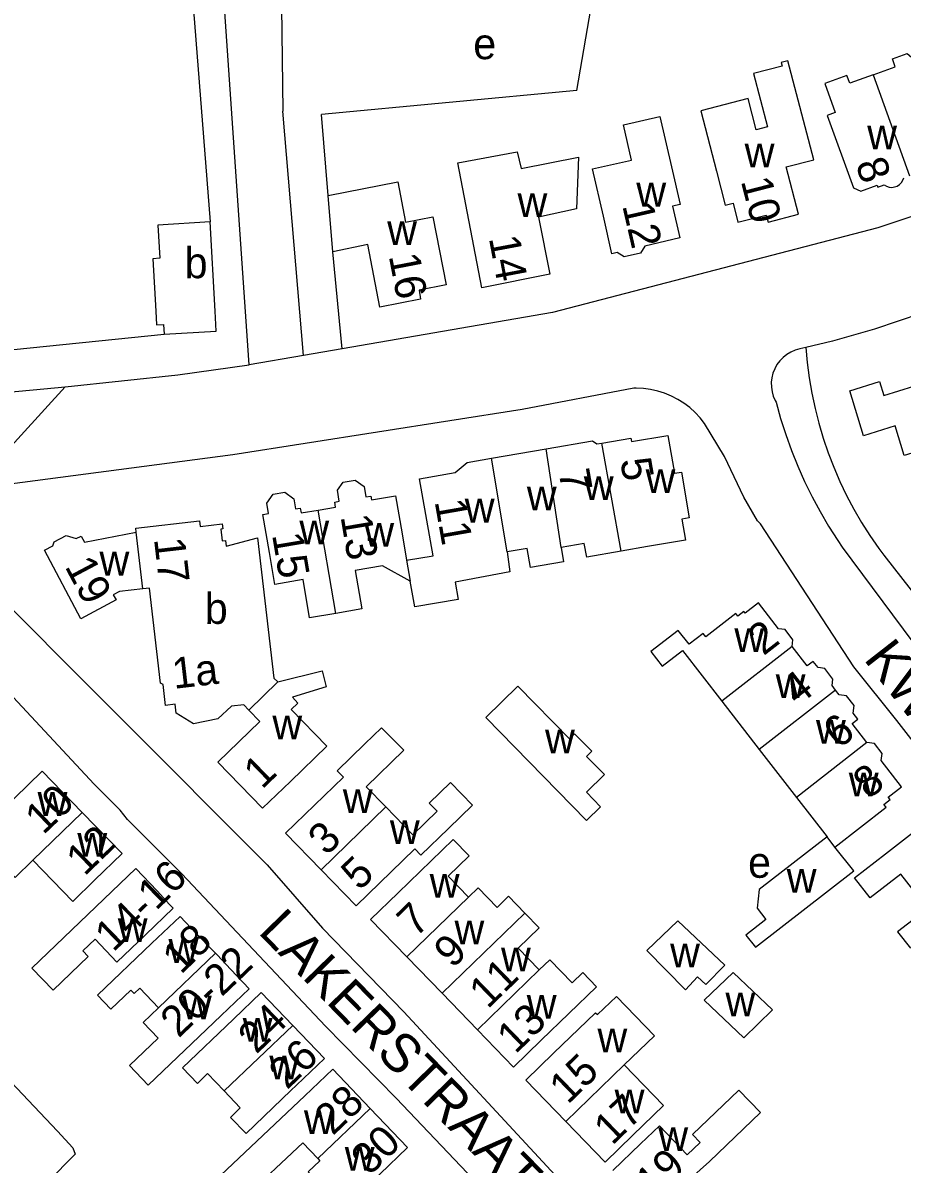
# Model space of a CAD drawing. Extents: x 161775 to 163181, y 382878 to 383925.
# Drawn here: x 162131.9 to 162245.9, y 383389.4 to 383537.4 of the extents above; entities that cross this region are included whole.
import ezdxf

# ---------------------------------------------------------------- set-up
doc = ezdxf.new("R2010")
doc.units = 0
for name, color, linetype in [('BLT_Basislijn', 7, 'Continuous'), ('BLT_Bebouwing', 7, 'Continuous'), ('BLT_Centroide', 7, 'Continuous'), ('BLT_Huisnummer', 7, 'Continuous'), ('BLT_Huisnummer_ tussenligend', 7, 'Continuous'), ('BLT_Huisnummer_reeks', 7, 'Continuous'), ('BLT_Onderverdeling_panden', 7, 'Continuous'), ('BLT_Straatnaam', 7, 'Continuous'), ('BLT_Vlakafsluiter', 7, 'Continuous')]:
    doc.layers.add(name, color=color, linetype=linetype)

msp = doc.modelspace()

# ---------------------------------------------------------------- linework, layer by layer
at = {"layer": 'BLT_Basislijn'}
for p, q in [((162161.28, 383493.04), (162155.64, 383574.02)), ((162153.52, 383545.68), (162156.18, 383511.56)), ((162203.76, 383528.62), (162206.79, 383546.32)), ((162203.76, 383528.62), (162170.63, 383525.48)), ((162168.3, 383494.25), (162165.64, 383525.92)), ((162171.51, 383514.99), (162170.63, 383525.48)), ((162173.33, 383495.12), (162172.1, 383507.69)), ((162236.93, 383496.1), (162233.47, 383495.28)), ((162173.33, 383495.12), (162168.3, 383494.25)), ((162233.47, 383495.28), (162232.66, 383495.09)), ((162168.3, 383494.25), (162161.28, 383493.04)), ((162063.18, 383483.44), (162137.41, 383490.17)), ((162243.58, 383468.34), (162257.44, 383450.49))]:
    msp.add_line(p, q, dxfattribs=at)
for points in [[(162187.22, 383547.07), (162187.13, 383542.85), (162165.4, 383542.85), (162165.64, 383525.92)], [(162252.51, 383514.02), (162242.81, 383510.8), (162200.59, 383499.82), (162173.33, 383495.12)], [(162273.61, 383509.59), (162254.64, 383501.81), (162242.36, 383497.67), (162236.93, 383496.1)], [(162106.37, 383492.55), (162106.96, 383492.6), (162150.23, 383497)], [(162232.66, 383495.09), (162232.07, 383494.93), (162231.51, 383494.68), (162230.99, 383494.37), (162230.51, 383493.99), (162230.08, 383493.56), (162229.71, 383493.07), (162229.42, 383492.53), (162229.19, 383491.96), (162229.04, 383491.37), (162228.97, 383490.77), (162228.98, 383490.15), (162229.07, 383489.55), (162229.23, 383488.96), (162229.47, 383488.4), (162229.59, 383488.19)], [(162233.47, 383495.28), (162233.64, 383493.33), (162233.9, 383491.34), (162234.24, 383489.36), (162234.65, 383487.39), (162235.14, 383485.45), (162235.71, 383483.52), (162236.36, 383481.62), (162237.08, 383479.75), (162237.87, 383477.9), (162238.74, 383476.09), (162239.68, 383474.32), (162240.69, 383472.58), (162241.77, 383470.89), (162242.91, 383469.24), (162243.58, 383468.34)], [(162137.41, 383490.17), (162152.02, 383491.73), (162161.28, 383493.04)], [(162211.14, 383490.01), (162196.65, 383487.24), (162159.15, 383481.38), (162125.25, 383476.9)], [(162220.33, 383485.43), (162219.74, 383486.17), (162219.1, 383486.86), (162218.39, 383487.49), (162217.64, 383488.05), (162216.84, 383488.56), (162216.01, 383488.99), (162215.14, 383489.35), (162214.24, 383489.63), (162213.32, 383489.84), (162212.38, 383489.97), (162211.44, 383490.01), (162211.14, 383490.01)], [(162229.59, 383488.19), (162230.18, 383486.08), (162230.85, 383484), (162231.59, 383481.94), (162232.41, 383479.91), (162233.3, 383477.91), (162234.26, 383475.94), (162235.3, 383474.01), (162236.4, 383472.12), (162237.58, 383470.27), (162238.17, 383469.4)], [(162293.29, 383380.14), (162293.99, 383381.32), (162293.95, 383383.24), (162293.41, 383385.33), (162283.4, 383398.43), (162267.54, 383418.26), (162245.25, 383446.93), (162239.66, 383453.86), (162227.59, 383472.44), (162227.17, 383472.83), (162225.4, 383475.88), (162222.91, 383481.13), (162220.33, 383485.43)], [(162125.25, 383476.9), (162123.02, 383475.95), (162121.82, 383474.13), (162121.64, 383471.58), (162122.43, 383469.75), (162125.33, 383466.48), (162163.61, 383428.2), (162170.77, 383419.99), (162181.31, 383409.13), (162201.49, 383387.36), (162220.16, 383368.12), (162237.6, 383349.53), (162241.27, 383346.24)], [(162234.37, 383341.1), (162200.53, 383376.54), (162198.79, 383378.55), (162180.32, 383397.96), (162171.16, 383407.28), (162152.54, 383427.04), (162145.46, 383434.09), (162144.51, 383435.3), (162141.14, 383438.66), (162128.28, 383452.45), (162114.65, 383465.76), (162108.97, 383469.83), (162104.5, 383472.05), (162097.57, 383474.16), (162097.57, 383474.32), (162092.85, 383474.91), (162089.56, 383474.77), (162025.83, 383467.96), (162025.67, 383467.75)], [(162238.17, 383469.4), (162261.76, 383437.67), (162293.01, 383398.01)], [(162114.43, 383407.55), (162118.99, 383411.97), (162119.75, 383411.23), (162136.39, 383393.66), (162138.37, 383391.5), (162138.68, 383390.7), (162113.58, 383365.34)]]:
    msp.add_lwpolyline(points, dxfattribs=at)
at = {"layer": 'BLT_Bebouwing'}
for p, q in [((162192.68, 383480.92), (162199.79, 383482.14)), ((162222.54, 383449.45), (162227.41, 383443.17)), ((162227.41, 383443.17), (162232.22, 383436.96)), ((162232.22, 383436.96), (162236.2, 383431.82)), ((162175.12, 383422.89), (162170.58, 383427.58)), ((162181.7, 383416.28), (162177.01, 383421.12)), ((162186.27, 383411.56), (162181.7, 383416.28)), ((162190.85, 383406.83), (162186.27, 383411.56)), ((162195.54, 383401.99), (162190.85, 383406.83)), ((162213.81, 383406.03), (162209.9, 383402.28)), ((162202.32, 383394.94), (162197.14, 383400.29)), ((162207.43, 383389.67), (162202.32, 383394.94))]:
    msp.add_line(p, q, dxfattribs=at)
for points in [[(162242.18, 383530.65), (162245.04, 383531.68), (162244.68, 383532.69), (162246.59, 383533.38), (162248.34, 383531.91), (162249.03, 383529.98), (162250.02, 383530.33), (162250.51, 383528.97), (162253.48, 383520.96), (162253.05, 383520.04), (162250.92, 383519.27), (162251.01, 383519.02), (162250.23, 383518.74)], [(162232.49, 383512.55), (162230.9, 383518.7), (162234.48, 383519.61), (162231.12, 383532.44), (162230.25, 383532.22), (162230.37, 383531.75), (162226.67, 383530.79), (162228.47, 383523.87), (162227.03, 383523.49), (162225.97, 383527.55), (162219.84, 383525.95), (162221.86, 383518.14), (162222.99, 383513.75), (162224.01, 383514.01), (162224.65, 383511.52), (162228.31, 383512.46), (162228.55, 383511.54), (162232.49, 383512.55)], [(162242.18, 383530.65), (162239.15, 383529.55), (162238.79, 383530.54), (162235.91, 383529.5), (162237.27, 383525.74), (162236.23, 383525.36), (162239.62, 383515.98), (162240.57, 383515.54), (162242.72, 383516.31), (162242.81, 383516.07), (162243.6, 383516.36)], [(162214.53, 383525.21), (162216.02, 383518.69), (162217.14, 383513.82), (162216.17, 383513.6), (162217.12, 383509.48), (162212.59, 383508.44), (162212.01, 383507.52), (162209.88, 383507.03), (162209, 383507.59), (162208.31, 383507.43), (162207.19, 383512.3), (162205.79, 383518.43), (162210.83, 383519.59), (162209.79, 383524.13), (162214.53, 383525.21)], [(162196, 383520.67), (162196.54, 383518.51), (162203.96, 383519.95), (162203.69, 383513.24), (162198.79, 383512.16), (162200.24, 383504.8), (162191.45, 383503.03), (162188.31, 383519.24), (162196, 383520.67)], [(162243.6, 383516.36), (162243.91, 383516.18), (162244.26, 383516.07), (162244.62, 383516.04), (162244.97, 383516.1), (162245.31, 383516.22), (162245.61, 383516.42), (162245.86, 383516.69), (162246.05, 383516.99), (162246.14, 383517.26)], [(162171.51, 383514.99), (162180.54, 383516.75), (162181.55, 383511.54), (162185.09, 383512.22), (162186.8, 383503.39), (162183.3, 383502.7), (162183.5, 383501.53), (162178.21, 383500.51), (162176.65, 383508.64), (162172.1, 383507.69)], [(162172.1, 383507.69), (162171.51, 383514.99)], [(162156.18, 383511.56), (162149.41, 383511.15), (162149.67, 383506.85), (162148.77, 383506.79), (162149.15, 383500), (162149.25, 383498.23), (162150.15, 383498.28), (162150.23, 383497)], [(162150.23, 383497), (162157, 383497.42), (162156.85, 383500), (162156.18, 383511.56)], [(162258.07, 383486.4), (162252.32, 383484.64), (162252.73, 383483.27), (162246.19, 383481.27), (162245.02, 383485.12), (162240.93, 383483.84), (162239.16, 383489.68), (162243.01, 383490.89), (162243.56, 383489.07), (162249.4, 383490.88), (162248.36, 383494.35), (162251.05, 383495.19), (162250.8, 383495.99), (162253.2, 383497.49), (162254.57, 383497.92)], [(162199.79, 383482.14), (162205.78, 383483.18), (162206.35, 383482.78), (162207.01, 383482.89)], [(162207.01, 383482.89), (162210.77, 383483.54), (162210.85, 383483.08), (162215.57, 383483.89), (162216.41, 383478.98), (162217.31, 383479.13), (162218.33, 383473.2), (162217.38, 383473.03), (162217.85, 383470.32), (162212.92, 383469.47), (162209.52, 383468.88)], [(162185.1, 383468.27), (162183.37, 383478.27), (162187.98, 383479.06), (162189.55, 383480.37), (162192.68, 383480.92)], [(162170.22, 383474.2), (162172.47, 383474.58), (162172.35, 383475.25), (162172.94, 383475.35), (162172.7, 383476.77), (162173.45, 383477.82), (162175.01, 383478.08), (162176.18, 383477.25), (162176.4, 383475.91), (162177.02, 383476.01), (162177.11, 383475.52), (162180.24, 383476.05), (162181.08, 383471.12), (162181.66, 383467.69)], [(162172.48, 383460.8), (162169.09, 383460.24), (162168.25, 383465.19), (162164.57, 383464.57), (162163.88, 383468.7), (162163.05, 383473.65), (162163.75, 383473.77), (162163.53, 383475.08), (162164.37, 383476.25), (162165.87, 383476.51), (162167.04, 383475.68), (162167.26, 383474.36), (162167.88, 383474.46), (162167.99, 383473.83), (162170.22, 383474.2)], [(162146.6, 383471.33), (162146.54, 383471.86), (162154.82, 383472.82), (162154.9, 383472.07), (162157.77, 383472.4), (162157.85, 383471.77), (162157.59, 383471.74), (162157.77, 383470.22), (162158.17, 383470.27), (162158.26, 383469.52), (162162.36, 383470.61), (162164.46, 383452.4), (162164.98, 383451.93)], [(162147.45, 383463.99), (162144.44, 383463.64), (162143.64, 383463.22), (162143.99, 383462.55), (162139.41, 383460.12), (162134.72, 383468.99), (162135.81, 383469.56), (162135.97, 383470.09), (162137.51, 383470.91), (162138.84, 383470.5), (162139.48, 383470.84), (162139.9, 383470.04), (162146.6, 383471.33)], [(162209.52, 383468.88), (162205.03, 383468.1), (162204.72, 383469.87), (162201.74, 383469.35)], [(162181.66, 383467.69), (162185.1, 383468.27)], [(162194.74, 383468.78), (162195.08, 383466.2), (162187.97, 383464.85)], [(162201.74, 383469.35), (162202.02, 383467.51), (162197.75, 383466.77), (162197.32, 383469.23), (162194.74, 383468.78)], [(162182.16, 383464.99), (162178.54, 383466.98), (162175.02, 383466.38), (162175.87, 383461.38), (162172.48, 383460.8)], [(162161.2, 383448.28), (162160.56, 383448.97), (162158.98, 383448.79), (162157.21, 383447.12), (162154.03, 383446.48), (162151.81, 383447.87), (162151.67, 383449.03), (162150.4, 383448.88), (162150.09, 383451.6), (162149.74, 383451.75), (162148.32, 383464.09), (162147.45, 383463.99)], [(162187.97, 383464.85), (162188.36, 383462.59), (162182.73, 383461.64), (162182.16, 383464.99)], [(162231.66, 383456.52), (162231.77, 383457.39), (162230.75, 383458.71), (162229.92, 383458.82), (162227.32, 383462.17), (162225.57, 383460.82), (162225.39, 383461.05), (162224.64, 383460.46), (162224.39, 383460.78), (162220.5, 383457.76), (162220.15, 383458.22), (162218.31, 383456.8), (162216.91, 383458.6), (162213.35, 383455.85), (162214.82, 383453.95), (162217.47, 383456), (162222.54, 383449.45)], [(162237.32, 383450.84), (162236.86, 383451.44), (162236.97, 383452.29), (162235.9, 383453.67), (162235.03, 383453.78), (162234.4, 383454.59), (162233.62, 383453.99), (162231.66, 383456.52)], [(162164.98, 383451.93), (162170.71, 383453.37), (162171.23, 383451.28), (162166.86, 383449.93), (162167.59, 383449.18), (162166.71, 383448.33), (162171.31, 383443.58), (162166.6, 383439.02), (162163.01, 383435.54), (162157.21, 383441.53), (162162.65, 383446.79), (162161.2, 383448.28)], [(162191.95, 383447.29), (162196.1, 383451.36), (162202.79, 383444.55), (162203.46, 383445.21), (162205.7, 383442.93), (162205.02, 383442.26), (162207.35, 383439.9), (162205.02, 383437.61), (162206.84, 383435.75), (162205.01, 383433.96), (162191.95, 383447.29)], [(162241.36, 383444.05), (162239.44, 383446.53), (162240.18, 383447.11), (162239.57, 383447.88), (162239.7, 383448.86), (162238.71, 383450.13), (162237.78, 383450.25), (162237.32, 383450.84)], [(162170.58, 383427.58), (162165.99, 383432.32), (162173.48, 383439.57), (162172.67, 383440.4), (162176.26, 383443.88), (162178.43, 383445.99), (162181.3, 383443.07), (162176.42, 383438.34), (162178.97, 383435.71)], [(162237.22, 383430.51), (162243.87, 383435.68), (162243.58, 383436.05), (162244.38, 383436.67), (162244.13, 383437), (162245.84, 383438.33), (162243.21, 383441.73), (162243.33, 383442.65), (162242.35, 383443.92), (162241.36, 383444.05)], [(162133.2, 383428.81), (162130.9, 383426.57), (162127.97, 383429.59), (162130.28, 383431.83), (162128.04, 383434.14), (162130.84, 383436.86), (162134.43, 383440.34), (162139.6, 383435.01)], [(162175.12, 383422.89), (162182.74, 383430.27), (162183.52, 383429.46), (162187.11, 383432.93), (162190.23, 383435.95), (162187.36, 383438.9), (162184.59, 383436.22), (162185.63, 383435.15), (162182.47, 383432.09), (162178.97, 383435.71)], [(162139.6, 383435.01), (162144.77, 383429.68), (162141.18, 383426.2), (162138.37, 383423.47), (162133.2, 383428.81)], [(162247.31, 383424.99), (162245.76, 383426.99), (162241.8, 383423.93), (162239.78, 383426.54), (162243.78, 383429.64), (162246.5, 383431.74), (162250.45, 383434.8), (162254.02, 383430.19)], [(162177.01, 383421.12), (162180.57, 383424.57), (162187.73, 383431.5), (162189.79, 383429.38), (162187.06, 383426.74), (162189.69, 383424.02)], [(162236.2, 383431.82), (162227.4, 383425), (162227.12, 383422.61), (162228.27, 383421.12), (162225.68, 383419.11), (162226.91, 383417.53), (162239.69, 383427.44), (162237.22, 383430.51)], [(162147.8, 383419.12), (162144.11, 383415.59), (162141.27, 383418.56), (162139.7, 383417.06), (162140.4, 383416.33), (162135.82, 383411.95), (162133.07, 383414.82), (162146.57, 383427.74), (162149.34, 383424.84), (162150.93, 383423.08), (162151.42, 383422.58), (162147.8, 383419.12)], [(162189.69, 383424.02), (162190.94, 383425.23), (162193.4, 383422.68), (162194.9, 383424.13), (162197.01, 383421.95)], [(162247.31, 383424.99), (162249.22, 383422.52), (162245.36, 383419.53), (162247.04, 383417.4)], [(162156.89, 383416.74), (162156.54, 383417.1), (162154.45, 383419.27), (162152.29, 383421.53), (162148.64, 383418.04), (162141.6, 383411.3), (162143.32, 383409.5), (162145.9, 383411.97), (162146.34, 383411.51), (162147.08, 383412.21), (162149.51, 383409.67)], [(162197.01, 383421.95), (162198.88, 383420.02), (162196.16, 383417.39), (162198.87, 383414.59)], [(162149.51, 383409.67), (162147.52, 383407.76), (162149.46, 383405.73), (162145.75, 383402.18), (162148.18, 383399.65), (162157.62, 383408.69), (162161.24, 383412.15), (162158.87, 383414.63), (162157.1, 383416.52), (162156.89, 383416.74)], [(162198.87, 383414.59), (162200.24, 383415.91), (162203.14, 383412.91), (162204.51, 383414.24), (162206.29, 383412.4), (162199.13, 383405.47), (162195.54, 383401.99)], [(162166.91, 383407.4), (162162.83, 383411.66), (162159.22, 383408.21), (162152.61, 383401.88), (162154.54, 383399.87), (162155.86, 383401.14), (162158.02, 383398.89)], [(162206.18, 383409.04), (162206.42, 383408.82), (162208.88, 383411.13), (162213.81, 383406.03)], [(162197.14, 383400.29), (162200.74, 383403.77), (162206.18, 383409.04)], [(162166.91, 383407.4), (162171.03, 383403.1), (162167.41, 383399.65), (162166.68, 383398.95), (162160.85, 383393.36), (162158.82, 383395.47), (162160.11, 383396.7), (162158.02, 383398.89)], [(162176.95, 383396.62), (162172.09, 383401.7), (162168.48, 383398.24), (162157.57, 383387.97), (162160.49, 383384.91), (162168.2, 383392.17), (162170.15, 383390.12)], [(162209.9, 383402.28), (162215.01, 383397), (162211.02, 383393.14), (162207.43, 383389.67)], [(162213.78, 383383.32), (162217.34, 383386.51), (162220.95, 383389.74), (162227.56, 383396.09), (162224.76, 383399), (162218.76, 383393.24), (162219.75, 383392.2), (162218.08, 383390.6), (162214.46, 383394.37), (162212.03, 383392.04), (162208.42, 383388.58)], [(162170.15, 383390.12), (162170.41, 383389.84), (162168.89, 383388.41), (162170.72, 383386.44), (162167.47, 383383.37), (162170.18, 383380.53), (162178.2, 383388.09), (162181.81, 383391.54), (162176.95, 383396.62)]]:
    msp.add_lwpolyline(points, dxfattribs=at)
for points in [[(162216.86, 383420.93), (162212.82, 383417.09), (162217.84, 383412), (162219.39, 383413.7), (162220.5, 383412.68), (162222.95, 383415.22)], [(162229.15, 383409.42), (162224.04, 383414.24), (162220.27, 383410.67), (162225.41, 383405.8)]]:
    msp.add_lwpolyline(points, close=True, dxfattribs=at)
at = {"layer": 'BLT_Onderverdeling_panden'}
for p, q in [((162242.18, 383530.65), (162246.9, 383517.54)), ((162209.52, 383468.88), (162207.01, 383482.89)), ((162201.74, 383469.35), (162199.79, 383482.14)), ((162172.48, 383460.8), (162170.22, 383474.2)), ((162147.45, 383463.99), (162146.6, 383471.33)), ((162181.66, 383467.69), (162182.16, 383464.99)), ((162231.66, 383456.52), (162222.54, 383449.45)), ((162164.98, 383451.93), (162161.2, 383448.28)), ((162237.32, 383450.84), (162227.41, 383443.17)), ((162241.36, 383444.05), (162232.22, 383436.96)), ((162178.97, 383435.71), (162170.58, 383427.58)), ((162139.6, 383435.01), (162133.2, 383428.81)), ((162237.22, 383430.51), (162236.2, 383431.82)), ((162189.69, 383424.02), (162181.7, 383416.28)), ((162197.01, 383421.95), (162186.27, 383411.56)), ((162156.89, 383416.74), (162149.51, 383409.67)), ((162198.87, 383414.59), (162190.85, 383406.83)), ((162166.91, 383407.4), (162158.02, 383398.89)), ((162209.9, 383402.28), (162202.32, 383394.94)), ((162176.95, 383396.62), (162170.15, 383390.12))]:
    msp.add_line(p, q, dxfattribs=at)
msp.add_lwpolyline([(162194.74, 383468.78), (162192.68, 383480.92)], dxfattribs=at)
at = {"layer": 'BLT_Vlakafsluiter'}
msp.add_line((162137.41, 383490.17), (162125.25, 383476.9), dxfattribs=at)

# ---------------------------------------------------------------- texts
at = {"layer": 'BLT_Centroide'}
for s, p in [('e', (162190.32, 383532.66)), ('w', (162241.41, 383520.98)), ('w', (162225.52, 383518.62)), ('w', (162211.47, 383513.56)), ('w', (162196.06, 383512.2)), ('w', (162179.16, 383508.58)), ('b', (162152.89, 383504.27)), ('w', (162204.66, 383475.5)), ('w', (162212.67, 383476.42)), ('w', (162197.27, 383474.17)), ('w', (162189.22, 383472.59)), ('w', (162167.77, 383469.77)), ('w', (162176.19, 383469.44)), ('w', (162141.85, 383465.72)), ('b', (162155.5, 383459.45)), ('w', (162224.18, 383455.81)), ('w', (162229.54, 383449.84)), ('w', (162164.27, 383444.48)), ('w', (162234.77, 383443.91)), ('w', (162199.63, 383442.66)), ('w', (162239.02, 383437.08)), ('w', (162133.82, 383434.56)), ('w', (162173.41, 383434.91)), ('w', (162179.51, 383430.91)), ('w', (162138.98, 383429.25)), ('e', (162225.96, 383426.53)), ('w', (162184.67, 383423.94)), ('w', (162230.97, 383424.58)), ('w', (162144.22, 383418.22)), ('w', (162187.89, 383417.91)), ('w', (162150.8, 383415.5)), ('w', (162215.85, 383414.92)), ('w', (162193.92, 383414.41)), ('w', (162152.54, 383408.19)), ('w', (162197.26, 383408.25)), ('w', (162223.03, 383408.56)), ('w', (162160.42, 383405.28)), ('w', (162206.43, 383403.91)), ('w', (162163.88, 383400.38)), ('w', (162208.66, 383395.97)), ('w', (162168.36, 383393.31)), ('w', (162214.32, 383391.09)), ('w', (162173.66, 383388.56))]:
    msp.add_text(s, height=4, dxfattribs=at).set_placement(p)
at = {"layer": 'BLT_Huisnummer'}
for s, rotation, p in [('8', 289.8462, (162239.84, 383519.08)), ('10', 284.4316, (162225, 383516.88)), ('12', 282.919, (162209.63, 383513.69)), ('14', 280.671, (162192.33, 383509.48)), ('16', 280.8623, (162179.35, 383507.16)), ('5', 279.9122, (162209.36, 383480.68)), ('7', 279.9122, (162201.37, 383479.21)), ('11', 279.9133, (162185.3, 383475.33)), ('15', 279.55, (162164.22, 383471)), ('19', 297.8967, (162137.29, 383466.9)), ('2', 37.767, (162227.95, 383455.24)), ('6', 37.7685, (162237.72, 383443.15)), ('1', 44.0682, (162162.93, 383437.92)), ('8', 37.7685, (162241.58, 383436.64)), ('10', 43.7232, (162134.55, 383432)), ('12', 44.1166, (162139.91, 383426.66)), ('5', 44.0804, (162175.57, 383424.75)), ('7', 44.0783, (162182.84, 383418.69)), ('18', 44.1137, (162152.4, 383413.9)), ('9', 44.0783, (162187.62, 383414.67)), ('24', 43.7439, (162162.18, 383403.58)), ('13', 44.0682, (162195.78, 383403.59)), ('26', 43.7439, (162166.17, 383398.97)), ('15', 44.0682, (162202.57, 383397.05)), ('28', 43.7356, (162172.1, 383393.01)), ('17', 44.0682, (162208.34, 383391.75)), ('30', 43.7356, (162176.86, 383387.82)), ('19', 41.8467, (162213.59, 383384.82))]:
    msp.add_text(s, height=4, rotation=rotation, dxfattribs=at).set_placement(p)
at = {"layer": 'BLT_Huisnummer_ tussenligend'}
for s, rotation, p in [('13', 279.55, (162173.1, 383473.37)), ('4', 37.767, (162232.38, 383448.71)), ('3', 44.0804, (162171.29, 383429.28)), ('11', 44.0783, (162192.18, 383409.43))]:
    msp.add_text(s, height=4, rotation=rotation, dxfattribs=at).set_placement(p)
at = {"layer": 'BLT_Huisnummer_reeks'}
for s, rotation, p in [('17', 276.587, (162148.91, 383470.46)), ('1a', 6.5973, (162151.5, 383451.02)), ('14-16', 44.1166, (162143.63, 383416.79)), ('20-22', 43.7447, (162152.11, 383405.67))]:
    msp.add_text(s, height=4, rotation=rotation, dxfattribs=at).set_placement(p)
at = {"layer": 'BLT_Straatnaam'}
for s, rotation, p in [('KWARTELSTRAAT', 307.9495, (162240.85, 383454.89)), ('LAKERSTRAAT', 314.2234, (162162.3, 383419.44))]:
    msp.add_text(s, height=5, rotation=rotation, dxfattribs=at).set_placement(p)

doc.saveas('drawing.dxf')
